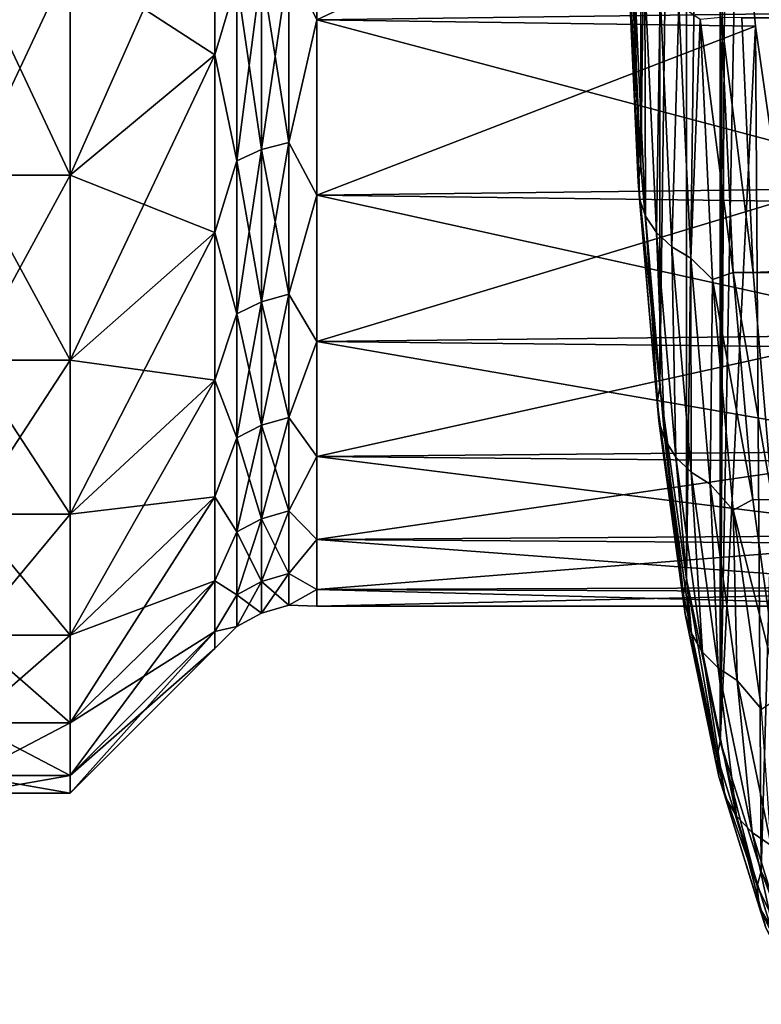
# Model space of a CAD drawing. Header units: metres. Extents: x -44 to 117, y -432 to 89.
# Tile 1031 of 1056: x 56 to 61, y -27 to -20. Entities that reach past the tile are written whole.
import ezdxf

# ---------------------------------------------------------------- set-up
doc = ezdxf.new("R2010")
doc.units = ezdxf.units.M
doc.layers.add('solid_125568', color=7, linetype='CONTINUOUS')

msp = doc.modelspace()

# ---------------------------------------------------------------- linework, layer by layer
at = {"layer": 'solid_125568'}
for points in [[(60.483681, -24.01174, 64.975677), (60.483677, -8.609003, 77.900131), (60.718704, -6.119239, 78.605392)], [(60.718712, -25.138636, 62.646172), (60.483681, -24.01174, 64.975677), (60.718704, -6.119239, 78.605392)], [(60.718712, -25.138636, 62.646172), (60.718704, -6.119239, 78.605392), (60.744202, -15.410059, 70.659317)], [(60.299294, -22.673683, 67.184181), (60.29929, -11.016289, 76.965904), (60.483677, -8.609003, 77.900131)], [(60.483681, -24.01174, 64.975677), (60.299294, -22.673683, 67.184181), (60.483677, -8.609003, 77.900131)], [(60.166817, -21.136414, 69.254166), (60.166813, -13.321789, 75.811432), (60.29929, -11.016289, 76.965904)], [(60.299294, -22.673683, 67.184181), (60.166817, -21.136414, 69.254166), (60.29929, -11.016289, 76.965904)], [(60.166817, -21.136414, 69.254166), (60.087273, -19.416843, 71.165436), (60.166813, -13.321789, 75.811432)], [(60.718712, -25.138636, 62.646172), (60.744202, -15.410059, 70.659317), (60.765926, -17.164797, 69.059006)], [(60.718712, -25.138636, 62.646172), (60.765926, -17.164797, 69.059006), (60.839161, -18.755075, 67.293365)], [(57.719509, -19.728327, 37.951523), (57.914215, -18.706848, 36.647678), (57.914215, -20.121559, 38.555195)], [(57.719509, -19.728327, 66.048477), (57.914215, -20.121574, 65.444786), (57.914215, -18.706865, 67.352303)], [(57.914215, -20.121559, 38.555195), (57.914215, -18.706848, 36.647678), (62.30183, -20.06348, 38.468674)], [(60.839161, -18.755075, 67.293365), (57.914215, -18.706865, 67.352303), (57.914215, -20.121574, 65.444786)], [(60.963375, -20.165997, 65.378059), (60.839161, -18.755075, 67.293365), (57.914215, -20.121574, 65.444786)], [(60.718712, -25.138636, 62.646172), (60.839161, -18.755075, 67.293365), (60.963375, -20.165997, 65.378059)], [(56.200001, -19.711735, 35.822933), (57.207108, -18.933256, 36.461864), (57.207108, -20.365089, 38.392467)], [(56.200001, -21.202389, 66.167168), (57.207108, -20.365112, 65.607498), (57.207108, -18.933281, 67.538101)], [(56.200001, -19.711735, 68.177071), (56.200001, -21.202389, 66.167168), (57.207108, -18.933281, 67.538101)], [(57.207108, -20.365089, 38.392467), (57.207108, -18.933256, 36.461864), (57.358643, -19.850019, 37.864864)], [(57.207108, -18.933281, 67.538101), (57.207108, -20.365112, 65.607498), (57.358643, -19.850019, 66.135132)], [(60.069221, -19.523489, 71.259354), (60.087273, -19.416843, 71.165436), (60.166817, -21.136414, 69.254166)], [(60.069221, -19.523489, 71.259354), (60.166817, -21.136414, 69.254166), (60.149101, -21.247854, 69.342072)], [(60.069221, -19.523489, 71.259354), (60.149101, -21.247854, 69.342072), (60.078259, -19.633087, 71.367859)], [(60.078259, -19.633087, 71.367859), (60.158577, -21.366953, 69.440018), (60.119671, -19.744541, 71.479141)], [(60.149101, -21.247854, 69.342072), (60.158577, -21.366953, 69.440018), (60.078259, -19.633087, 71.367859)], [(56.200001, -19.711735, 68.177071), (55.5, -19.711754, 68.17704), (55.5, -21.20248, 66.16703)], [(56.200001, -19.711735, 68.177071), (55.5, -21.20248, 66.16703), (56.200001, -21.202389, 66.167168)], [(56.200001, -21.202389, 37.832832), (55.5, -19.711754, 35.82296), (56.200001, -19.711735, 35.822933)], [(56.200001, -21.202389, 37.832832), (55.5, -21.20248, 37.83297), (55.5, -19.711754, 35.82296)], [(56.200001, -21.202389, 37.832832), (56.200001, -19.711735, 35.822933), (57.207108, -20.365089, 38.392467)], [(57.358643, -19.850019, 37.864864), (57.531712, -19.774683, 37.91851), (57.531712, -21.023672, 39.861977)], [(57.358643, -21.103765, 64.184265), (57.531712, -21.023672, 64.138023), (57.531712, -19.774683, 66.08149)], [(57.358643, -19.850019, 66.135132), (57.358643, -21.103765, 64.184265), (57.531712, -19.774683, 66.08149)], [(57.531712, -19.774683, 37.91851), (57.719509, -19.728327, 37.951523), (57.719509, -20.974388, 39.89043)], [(57.531712, -21.023672, 64.138023), (57.719509, -20.974388, 64.109566), (57.719509, -19.728327, 66.048477)], [(57.531712, -19.774683, 66.08149), (57.531712, -21.023672, 64.138023), (57.719509, -19.728327, 66.048477)], [(57.531712, -21.023672, 39.861977), (57.531712, -19.774683, 37.91851), (57.719509, -20.974388, 39.89043)], [(57.719509, -20.974388, 39.89043), (57.719509, -19.728327, 37.951523), (57.914215, -20.121559, 38.555195)], [(57.719509, -19.728327, 66.048477), (57.719509, -20.974388, 64.109566), (57.914215, -20.121574, 65.444786)], [(60.119671, -19.744541, 71.479141), (60.200424, -21.487665, 69.541), (60.195065, -19.85051, 71.585991)], [(60.158577, -21.366953, 69.440018), (60.200424, -21.487665, 69.541), (60.119671, -19.744541, 71.479141)], [(57.207108, -20.365089, 38.392467), (57.358643, -19.850019, 37.864864), (57.358643, -21.103765, 39.815735)], [(57.207108, -20.365112, 65.607498), (57.358643, -21.103765, 64.184265), (57.358643, -19.850019, 66.135132)], [(57.358643, -21.103765, 39.815735), (57.358643, -19.850019, 37.864864), (57.531712, -21.023672, 39.861977)], [(60.195065, -19.85051, 71.585991), (60.276203, -21.601986, 69.638565), (60.301624, -19.943401, 71.680832)], [(60.200424, -21.487665, 69.541), (60.276203, -21.601986, 69.638565), (60.195065, -19.85051, 71.585991)], [(60.276203, -21.601986, 69.638565), (60.383076, -21.701693, 69.72583), (60.301624, -19.943401, 71.680832)], [(60.301624, -19.943401, 71.680832), (60.383076, -21.701693, 69.72583), (60.432255, -20.017025, 71.757347)], [(92.175095, -20.456301, 71.490433), (91.79332, -19.937767, 72.020576), (60.868637, -20.108746, 71.848831)], [(60.383076, -21.701693, 69.72583), (60.513931, -21.780142, 69.796974), (60.432255, -20.017025, 71.757347)], [(60.432255, -20.017025, 71.757347), (60.513931, -21.780142, 69.796974), (60.578682, -20.120798, 71.758125)], [(57.719509, -20.974388, 39.89043), (57.914215, -20.121559, 38.555195), (57.914215, -21.342489, 40.59219)], [(57.719509, -20.974388, 64.109566), (57.914215, -21.342503, 63.407784), (57.914215, -20.121574, 65.444786)], [(57.914215, -20.121559, 38.555195), (62.30183, -20.06348, 38.468674), (62.30183, -21.288216, 40.491226)], [(57.914215, -21.342489, 40.59219), (57.914215, -20.121559, 38.555195), (62.30183, -21.288216, 40.491226)], [(60.963375, -20.165997, 65.378059), (57.914215, -20.121574, 65.444786), (57.914215, -21.342503, 63.407784)], [(60.513931, -21.780142, 69.796974), (60.665195, -21.92872, 69.731689), (60.578682, -20.120798, 71.758125)], [(60.578682, -20.120798, 71.758125), (60.808708, -21.879045, 69.858887), (60.726051, -20.105154, 71.834061)], [(60.578682, -20.120798, 71.758125), (60.665195, -21.92872, 69.731689), (60.808708, -21.879045, 69.858887)], [(60.726051, -20.105154, 71.834061), (60.948677, -21.879869, 69.87751), (60.868637, -20.108746, 71.848831)], [(60.726051, -20.105154, 71.834061), (60.808708, -21.879045, 69.858887), (60.948677, -21.879869, 69.87751)], [(92.175095, -20.456301, 71.490433), (60.868637, -20.108746, 71.848831), (60.948677, -21.879869, 69.87751)], [(61.13763, -21.383846, 63.330101), (60.963375, -20.165997, 65.378059), (57.914215, -21.342503, 63.407784)], [(61.002785, -26.043089, 60.214539), (60.718712, -25.138636, 62.646172), (60.963375, -20.165997, 65.378059)], [(61.002785, -26.043089, 60.214539), (60.963375, -20.165997, 65.378059), (61.13763, -21.383846, 63.330101)], [(56.200001, -21.202389, 37.832832), (57.207108, -20.365089, 38.392467), (57.207108, -21.600798, 40.454117)], [(56.200001, -22.489027, 64.020554), (57.207108, -21.600817, 63.545845), (57.207108, -20.365112, 65.607498)], [(56.200001, -21.202389, 66.167168), (56.200001, -22.489027, 64.020554), (57.207108, -20.365112, 65.607498)], [(57.207108, -21.600798, 40.454117), (57.207108, -20.365089, 38.392467), (57.358643, -21.103765, 39.815735)], [(57.207108, -20.365112, 65.607498), (57.207108, -21.600817, 63.545845), (57.358643, -21.103765, 64.184265)], [(92.65583, -20.923262, 70.988243), (92.175095, -20.456301, 71.490433), (60.948677, -21.879869, 69.87751)], [(93.226395, -21.331858, 70.528015), (92.65583, -20.923262, 70.988243), (60.948677, -21.879869, 69.87751)], [(57.531712, -21.023672, 39.861977), (57.719509, -20.974388, 39.89043), (57.719509, -22.030502, 41.939007)], [(57.531712, -22.082268, 62.084633), (57.719509, -22.030502, 62.060993), (57.719509, -20.974388, 64.109566)], [(57.531712, -21.023672, 64.138023), (57.531712, -22.082268, 62.084633), (57.719509, -20.974388, 64.109566)], [(57.719509, -22.030502, 41.939007), (57.719509, -20.974388, 39.89043), (57.914215, -21.342489, 40.59219)], [(57.719509, -20.974388, 64.109566), (57.719509, -22.030502, 62.060993), (57.914215, -21.342503, 63.407784)], [(57.358643, -21.103765, 39.815735), (57.531712, -21.023672, 39.861977), (57.531712, -22.082268, 41.915367)], [(57.358643, -22.166395, 62.123055), (57.531712, -22.082268, 62.084633), (57.531712, -21.023672, 64.138023)], [(57.358643, -21.103765, 64.184265), (57.358643, -22.166395, 62.123055), (57.531712, -21.023672, 64.138023)], [(57.531712, -22.082268, 41.915367), (57.531712, -21.023672, 39.861977), (57.719509, -22.030502, 41.939007)], [(57.207108, -21.600798, 40.454117), (57.358643, -21.103765, 39.815735), (57.358643, -22.166395, 41.876945)], [(57.207108, -21.600817, 63.545845), (57.358643, -22.166395, 62.123055), (57.358643, -21.103765, 64.184265)], [(57.358643, -22.166395, 41.876945), (57.358643, -21.103765, 39.815735), (57.531712, -22.082268, 41.915367)], [(60.149101, -21.247854, 69.342072), (60.166817, -21.136414, 69.254166), (60.299294, -22.673683, 67.184181)], [(56.200001, -21.202389, 66.167168), (55.5, -21.20248, 66.16703), (55.5, -22.489008, 64.020584)], [(56.200001, -21.202389, 66.167168), (55.5, -22.489008, 64.020584), (56.200001, -22.489027, 64.020554)], [(56.200001, -22.489027, 39.979446), (55.5, -21.20248, 37.83297), (56.200001, -21.202389, 37.832832)], [(56.200001, -22.489027, 39.979446), (55.5, -22.489008, 39.979416), (55.5, -21.20248, 37.83297)], [(56.200001, -22.489027, 39.979446), (56.200001, -21.202389, 37.832832), (57.207108, -21.600798, 40.454117)], [(57.914215, -21.342489, 40.59219), (62.30183, -21.288216, 40.491226), (62.30183, -22.309729, 42.623646)], [(60.149101, -21.247854, 69.342072), (60.299294, -22.673683, 67.184181), (60.281326, -22.784115, 67.274429)], [(60.149101, -21.247854, 69.342072), (60.281326, -22.784115, 67.274429), (60.158577, -21.366953, 69.440018)], [(57.719509, -22.030502, 41.939007), (57.914215, -21.342489, 40.59219), (57.914215, -22.357882, 42.739052)], [(57.719509, -22.030502, 62.060993), (57.914215, -22.357891, 61.260921), (57.914215, -21.342503, 63.407784)], [(57.914215, -22.357882, 42.739052), (57.914215, -21.342489, 40.59219), (62.30183, -22.309729, 42.623646)], [(61.13763, -21.383846, 63.330101), (57.914215, -21.342503, 63.407784), (57.914215, -22.357891, 61.260921)], [(93.872917, -21.675779, 70.124435), (93.226395, -21.331858, 70.528015), (60.948677, -21.879869, 69.87751)], [(61.360588, -22.396263, 61.167728), (61.13763, -21.383846, 63.330101), (57.914215, -22.357891, 61.260921)], [(60.158577, -21.366953, 69.440018), (60.291527, -22.911657, 67.361008), (60.200424, -21.487665, 69.541)], [(60.281326, -22.784115, 67.274429), (60.291527, -22.911657, 67.361008), (60.158577, -21.366953, 69.440018)], [(61.333649, -26.715321, 57.702229), (61.002785, -26.043089, 60.214539), (61.13763, -21.383846, 63.330101)], [(60.200424, -21.487665, 69.541), (60.33408, -23.040596, 67.45092), (60.276203, -21.601986, 69.638565)], [(60.291527, -22.911657, 67.361008), (60.33408, -23.040596, 67.45092), (60.200424, -21.487665, 69.541)], [(56.200001, -22.489027, 39.979446), (57.207108, -21.600798, 40.454117), (57.207108, -22.628477, 42.626961)], [(56.200001, -23.558994, 61.758266), (57.207108, -22.628492, 61.373001), (57.207108, -21.600817, 63.545845)], [(56.200001, -22.489027, 64.020554), (56.200001, -23.558994, 61.758266), (57.207108, -21.600817, 63.545845)], [(57.207108, -22.628477, 42.626961), (57.207108, -21.600798, 40.454117), (57.358643, -22.166395, 41.876945)], [(57.207108, -21.600817, 63.545845), (57.207108, -22.628492, 61.373001), (57.358643, -22.166395, 62.123055)], [(60.276203, -21.601986, 69.638565), (60.4105, -23.16234, 67.53849), (60.383076, -21.701693, 69.72583)], [(60.33408, -23.040596, 67.45092), (60.4105, -23.16234, 67.53849), (60.276203, -21.601986, 69.638565)], [(60.383076, -21.701693, 69.72583), (60.517895, -23.268105, 67.617607), (60.513931, -21.780142, 69.796974)], [(60.4105, -23.16234, 67.53849), (60.517895, -23.268105, 67.617607), (60.383076, -21.701693, 69.72583)], [(94.582916, -21.952574, 69.788155), (93.872917, -21.675779, 70.124435), (60.948677, -21.879869, 69.87751)], [(60.513931, -21.780142, 69.796974), (60.64912, -23.350842, 67.682983), (60.665195, -21.92872, 69.731689)], [(60.517895, -23.268105, 67.617607), (60.64912, -23.350842, 67.682983), (60.513931, -21.780142, 69.796974)], [(60.665195, -21.92872, 69.731689), (60.945503, -23.458055, 67.728439), (60.808708, -21.879045, 69.858887)], [(60.808708, -21.879045, 69.858887), (61.081554, -23.460339, 67.746124), (60.948677, -21.879869, 69.87751)], [(60.808708, -21.879045, 69.858887), (60.945503, -23.458055, 67.728439), (61.081554, -23.460339, 67.746124)], [(94.582916, -21.952574, 69.788155), (60.948677, -21.879869, 69.87751), (61.081554, -23.460339, 67.746124)], [(60.64912, -23.350842, 67.682983), (60.808319, -23.531942, 67.543655), (60.665195, -21.92872, 69.731689)], [(60.665195, -21.92872, 69.731689), (60.808319, -23.531942, 67.543655), (60.945503, -23.458055, 67.728439)], [(57.531712, -22.082268, 41.915367), (57.719509, -22.030502, 41.939007), (57.719509, -22.887106, 44.078697)], [(57.531712, -22.940884, 59.939919), (57.719509, -22.887106, 59.921303), (57.719509, -22.030502, 62.060993)], [(57.531712, -22.082268, 62.084633), (57.531712, -22.940884, 59.939919), (57.719509, -22.030502, 62.060993)], [(57.719509, -22.887106, 44.078697), (57.719509, -22.030502, 41.939007), (57.914215, -22.357882, 42.739052)], [(57.719509, -22.030502, 62.060993), (57.719509, -22.887106, 59.921303), (57.914215, -22.357891, 61.260921)], [(57.358643, -22.166395, 41.876945), (57.531712, -22.082268, 41.915367), (57.531712, -22.940884, 44.060081)], [(57.358643, -23.02828, 59.970165), (57.531712, -22.940884, 59.939919), (57.531712, -22.082268, 62.084633)], [(57.358643, -22.166395, 62.123055), (57.358643, -23.02828, 59.970165), (57.531712, -22.082268, 62.084633)], [(57.531712, -22.940884, 44.060081), (57.531712, -22.082268, 41.915367), (57.719509, -22.887106, 44.078697)], [(57.207108, -22.628477, 42.626961), (57.358643, -22.166395, 41.876945), (57.358643, -23.02828, 44.029835)], [(57.207108, -22.628492, 61.373001), (57.358643, -23.02828, 59.970165), (57.358643, -22.166395, 62.123055)], [(57.358643, -23.02828, 44.029835), (57.358643, -22.166395, 41.876945), (57.531712, -22.940884, 44.060081)], [(57.914215, -22.357882, 42.739052), (62.30183, -22.309729, 42.623646), (62.30183, -23.118265, 44.845577)], [(57.719509, -22.887106, 44.078697), (57.914215, -22.357882, 42.739052), (57.914215, -23.157953, 44.975101)], [(57.719509, -22.887106, 59.921303), (57.914215, -23.157961, 59.024872), (57.914215, -22.357891, 61.260921)], [(57.914215, -23.157953, 44.975101), (57.914215, -22.357882, 42.739052), (62.30183, -23.118265, 44.845577)], [(61.360588, -22.396263, 61.167728), (57.914215, -22.357891, 61.260921), (57.914215, -23.157961, 59.024872)], [(61.630497, -23.192373, 58.910404), (61.360588, -22.396263, 61.167728), (57.914215, -23.157961, 59.024872)], [(56.200001, -22.489027, 64.020554), (55.5, -22.489008, 64.020584), (55.5, -23.558941, 61.758396)], [(56.200001, -23.558994, 42.241734), (55.5, -23.558941, 42.241604), (55.5, -22.489008, 39.979416)], [(56.200001, -23.558994, 42.241734), (55.5, -22.489008, 39.979416), (56.200001, -22.489027, 39.979446)], [(56.200001, -22.489027, 64.020554), (55.5, -23.558941, 61.758396), (56.200001, -23.558994, 61.758266)], [(56.200001, -23.558994, 42.241734), (56.200001, -22.489027, 39.979446), (57.207108, -22.628477, 42.626961)], [(56.200001, -23.558994, 42.241734), (57.207108, -22.628477, 42.626961), (57.207108, -23.438232, 44.890072)], [(56.200001, -24.401922, 59.402447), (57.207108, -23.438244, 59.109886), (57.207108, -22.628492, 61.373001)], [(56.200001, -23.558994, 61.758266), (56.200001, -24.401922, 59.402447), (57.207108, -22.628492, 61.373001)], [(57.207108, -23.438232, 44.890072), (57.207108, -22.628477, 42.626961), (57.358643, -23.02828, 44.029835)], [(57.207108, -22.628492, 61.373001), (57.207108, -23.438244, 59.109886), (57.358643, -23.02828, 59.970165)], [(60.281326, -22.784115, 67.274429), (60.299294, -22.673683, 67.184181), (60.464535, -24.119343, 65.075241)], [(60.464535, -24.119343, 65.075241), (60.299294, -22.673683, 67.184181), (60.483681, -24.01174, 64.975677)], [(60.281326, -22.784115, 67.274429), (60.464535, -24.119343, 65.075241), (60.291527, -22.911657, 67.361008)], [(57.531712, -22.940884, 44.060081), (57.719509, -22.887106, 44.078697), (57.719509, -23.536438, 46.290123)], [(57.531712, -23.591742, 57.723293), (57.719509, -23.536438, 57.709877), (57.719509, -22.887106, 59.921303)], [(57.531712, -22.940884, 59.939919), (57.531712, -23.591742, 57.723293), (57.719509, -22.887106, 59.921303)], [(57.719509, -23.536438, 46.290123), (57.719509, -22.887106, 44.078697), (57.914215, -23.157953, 44.975101)], [(57.719509, -22.887106, 59.921303), (57.719509, -23.536438, 57.709877), (57.914215, -23.157961, 59.024872)], [(60.291527, -22.911657, 67.361008), (60.475742, -24.254198, 65.14978), (60.33408, -23.040596, 67.45092)], [(60.464535, -24.119343, 65.075241), (60.475742, -24.254198, 65.14978), (60.291527, -22.911657, 67.361008)], [(57.358643, -23.02828, 44.029835), (57.531712, -22.940884, 44.060081), (57.531712, -23.591742, 46.276707)], [(57.358643, -23.68162, 57.745098), (57.531712, -23.591742, 57.723293), (57.531712, -22.940884, 59.939919)], [(57.358643, -23.02828, 59.970165), (57.358643, -23.68162, 57.745098), (57.531712, -22.940884, 59.939919)], [(57.531712, -23.591742, 46.276707), (57.531712, -22.940884, 44.060081), (57.719509, -23.536438, 46.290123)], [(57.207108, -23.438232, 44.890072), (57.358643, -23.02828, 44.029835), (57.358643, -23.68162, 46.254902)], [(57.207108, -23.438244, 59.109886), (57.358643, -23.68162, 57.745098), (57.358643, -23.02828, 59.970165)], [(57.358643, -23.68162, 46.254902), (57.358643, -23.02828, 44.029835), (57.531712, -23.591742, 46.276707)], [(60.33408, -23.040596, 67.45092), (60.519272, -24.390263, 65.227959), (60.4105, -23.16234, 67.53849)], [(60.475742, -24.254198, 65.14978), (60.519272, -24.390263, 65.227959), (60.33408, -23.040596, 67.45092)], [(57.914215, -23.157953, 44.975101), (62.30183, -23.118265, 44.845577), (62.30183, -23.706108, 47.135803)], [(57.719509, -23.536438, 46.290123), (57.914215, -23.157953, 44.975101), (57.914215, -23.735001, 47.278801)], [(57.719509, -23.536438, 57.709877), (57.914215, -23.735006, 56.721172), (57.914215, -23.157961, 59.024872)], [(57.914215, -23.735001, 47.278801), (57.914215, -23.157953, 44.975101), (62.30183, -23.706108, 47.135803)], [(61.630497, -23.192373, 58.910404), (57.914215, -23.157961, 59.024872), (57.914215, -23.735006, 56.721172)], [(61.945141, -23.762844, 56.579002), (61.630497, -23.192373, 58.910404), (57.914215, -23.735006, 56.721172)], [(60.4105, -23.16234, 67.53849), (60.596573, -24.518435, 65.304939), (60.517895, -23.268105, 67.617607)], [(60.519272, -24.390263, 65.227959), (60.596573, -24.518435, 65.304939), (60.4105, -23.16234, 67.53849)], [(60.517895, -23.268105, 67.617607), (60.704685, -24.629446, 65.375412), (60.64912, -23.350842, 67.682983)], [(60.596573, -24.518435, 65.304939), (60.704685, -24.629446, 65.375412), (60.517895, -23.268105, 67.617607)], [(60.64912, -23.350842, 67.682983), (60.836422, -24.715895, 65.434677), (60.808319, -23.531942, 67.543655)], [(60.704685, -24.629446, 65.375412), (60.836422, -24.715895, 65.434677), (60.64912, -23.350842, 67.682983)], [(56.200001, -24.401922, 44.597553), (57.207108, -23.438232, 44.890072), (57.207108, -24.022266, 47.221657)], [(56.200001, -24.401922, 44.597553), (56.200001, -23.558994, 42.241734), (57.207108, -23.438232, 44.890072)], [(56.200001, -25.010015, 56.97485), (57.207108, -24.022274, 56.778305), (57.207108, -23.438244, 59.109886)], [(56.200001, -24.401922, 59.402447), (56.200001, -25.010015, 56.97485), (57.207108, -23.438244, 59.109886)], [(57.207108, -24.022266, 47.221657), (57.207108, -23.438232, 44.890072), (57.358643, -23.68162, 46.254902)], [(57.207108, -23.438244, 59.109886), (57.207108, -24.022274, 56.778305), (57.358643, -23.68162, 57.745098)], [(60.808319, -23.531942, 67.543655), (61.135014, -24.828749, 65.462395), (60.945503, -23.458055, 67.728439)], [(60.945503, -23.458055, 67.728439), (61.135014, -24.828749, 65.462395), (61.081554, -23.460339, 67.746124)], [(57.531712, -23.591742, 46.276707), (57.719509, -23.536438, 46.290123), (57.719509, -23.972622, 48.553257)], [(57.531712, -24.02895, 55.454842), (57.719509, -23.972622, 55.446743), (57.719509, -23.536438, 57.709877)], [(57.531712, -23.591742, 57.723293), (57.531712, -24.02895, 55.454842), (57.719509, -23.536438, 57.709877)], [(57.719509, -23.972622, 48.553257), (57.719509, -23.536438, 46.290123), (57.914215, -23.735001, 47.278801)], [(57.719509, -23.536438, 57.709877), (57.719509, -23.972622, 55.446743), (57.914215, -23.735006, 56.721172)], [(60.808319, -23.531942, 67.543655), (61.006504, -24.916183, 65.215157), (61.135014, -24.828749, 65.462395)], [(60.836422, -24.715895, 65.434677), (61.006504, -24.916183, 65.215157), (60.808319, -23.531942, 67.543655)], [(56.200001, -23.558994, 61.758266), (55.5, -23.558941, 61.758396), (55.5, -24.401976, 59.402271)], [(56.200001, -24.401922, 44.597553), (55.5, -24.401976, 44.597729), (55.5, -23.558941, 42.241604)], [(56.200001, -24.401922, 44.597553), (55.5, -23.558941, 42.241604), (56.200001, -23.558994, 42.241734)], [(56.200001, -23.558994, 61.758266), (55.5, -24.401976, 59.402271), (56.200001, -24.401922, 59.402447)], [(57.358643, -23.68162, 46.254902), (57.531712, -23.591742, 46.276707), (57.531712, -24.02895, 48.545158)], [(57.358643, -24.120495, 55.468002), (57.531712, -24.02895, 55.454842), (57.531712, -23.591742, 57.723293)], [(57.358643, -23.68162, 57.745098), (57.358643, -24.120495, 55.468002), (57.531712, -23.591742, 57.723293)], [(57.531712, -24.02895, 48.545158), (57.531712, -23.591742, 46.276707), (57.719509, -23.972622, 48.553257)], [(57.207108, -24.022266, 47.221657), (57.358643, -23.68162, 46.254902), (57.358643, -24.120495, 48.531998)], [(57.207108, -24.022274, 56.778305), (57.358643, -24.120495, 55.468002), (57.358643, -23.68162, 57.745098)], [(57.358643, -24.120495, 48.531998), (57.358643, -23.68162, 46.254902), (57.531712, -24.02895, 48.545158)], [(57.719509, -23.972622, 48.553257), (57.914215, -23.735001, 47.278801), (57.914215, -24.083469, 49.627972)], [(57.719509, -23.972622, 55.446743), (57.914215, -24.083471, 54.372002), (57.914215, -23.735006, 56.721172)], [(57.914215, -23.735001, 47.278801), (62.30183, -23.706108, 47.135803), (62.30183, -24.067646, 49.472466)], [(57.914215, -24.083469, 49.627972), (57.914215, -23.735001, 47.278801), (62.30183, -24.067646, 49.472466)], [(61.945141, -23.762844, 56.579002), (57.914215, -23.735006, 56.721172), (57.914215, -24.083471, 54.372002)], [(61.945141, -23.762844, 56.579002), (57.914215, -24.083471, 54.372002), (62.30183, -24.100189, 54.195641)], [(56.200001, -25.010015, 47.02515), (57.207108, -24.022266, 47.221657), (57.207108, -24.37495, 49.599258)], [(56.200001, -25.010015, 47.02515), (56.200001, -24.401922, 44.597553), (57.207108, -24.022266, 47.221657)], [(56.200001, -25.377228, 54.49926), (57.207108, -24.374956, 54.4007), (57.207108, -24.022274, 56.778305)], [(56.200001, -25.010015, 56.97485), (56.200001, -25.377228, 54.49926), (57.207108, -24.022274, 56.778305)], [(57.207108, -24.37495, 49.599258), (57.207108, -24.022266, 47.221657), (57.358643, -24.120495, 48.531998)], [(57.207108, -24.022274, 56.778305), (57.207108, -24.374956, 54.4007), (57.358643, -24.120495, 55.468002)], [(57.358643, -24.120495, 48.531998), (57.531712, -24.02895, 48.545158), (57.531712, -24.248549, 50.844898)], [(57.358643, -24.340929, 53.1595), (57.531712, -24.248549, 53.155102), (57.531712, -24.02895, 55.454842)], [(57.358643, -24.120495, 55.468002), (57.358643, -24.340929, 53.1595), (57.531712, -24.02895, 55.454842)], [(57.531712, -24.02895, 48.545158), (57.719509, -23.972622, 48.553257), (57.719509, -24.191706, 50.847607)], [(57.531712, -24.248549, 53.155102), (57.719509, -24.191706, 53.152393), (57.719509, -23.972622, 55.446743)], [(57.531712, -24.02895, 55.454842), (57.531712, -24.248549, 53.155102), (57.719509, -23.972622, 55.446743)], [(57.531712, -24.248549, 50.844898), (57.531712, -24.02895, 48.545158), (57.719509, -24.191706, 50.847607)], [(57.719509, -24.191706, 50.847607), (57.719509, -23.972622, 48.553257), (57.914215, -24.083469, 49.627972)], [(57.719509, -23.972622, 55.446743), (57.719509, -24.191706, 53.152393), (57.914215, -24.083471, 54.372002)], [(60.464535, -24.119343, 65.075241), (60.483681, -24.01174, 64.975677), (60.696846, -25.242554, 62.764828)], [(60.696846, -25.242554, 62.764828), (60.483681, -24.01174, 64.975677), (60.718712, -25.138636, 62.646172)], [(57.719509, -24.191706, 50.847607), (57.914215, -24.083469, 49.627972), (57.914215, -24.200001, 51.999985)], [(57.719509, -24.191706, 53.152393), (57.914215, -24.200001, 51.999985), (57.914215, -24.083471, 54.372002)], [(57.914215, -24.083469, 49.627972), (62.30183, -24.067646, 49.472466), (62.30183, -24.199425, 51.833256)], [(57.914215, -24.200001, 51.999985), (57.914215, -24.083469, 49.627972), (62.30183, -24.199425, 51.833256)], [(57.914215, -24.083471, 54.372002), (57.914215, -24.200001, 51.999985), (62.30183, -24.100189, 54.195641)], [(57.914215, -24.200001, 51.999985), (62.30183, -24.199425, 51.833256), (62.30183, -24.100189, 54.195641)], [(57.207108, -24.37495, 49.599258), (57.358643, -24.120495, 48.531998), (57.358643, -24.340929, 50.8405)], [(57.207108, -24.374956, 54.4007), (57.358643, -24.340929, 53.1595), (57.358643, -24.120495, 55.468002)], [(57.358643, -24.340929, 50.8405), (57.358643, -24.120495, 48.531998), (57.531712, -24.248549, 50.844898)], [(60.464535, -24.119343, 65.075241), (60.696846, -25.242554, 62.764828), (60.475742, -24.254198, 65.14978)], [(57.531712, -24.248549, 50.844898), (57.719509, -24.191706, 50.847607), (57.719509, -24.191706, 53.152393)], [(57.531712, -24.248549, 53.155102), (57.531712, -24.248549, 50.844898), (57.719509, -24.191706, 53.152393)], [(57.719509, -24.191706, 53.152393), (57.719509, -24.191706, 50.847607), (57.914215, -24.200001, 51.999985)], [(57.358643, -24.340929, 50.8405), (57.531712, -24.248549, 50.844898), (57.531712, -24.248549, 53.155102)], [(57.358643, -24.340929, 53.1595), (57.358643, -24.340929, 50.8405), (57.531712, -24.248549, 53.155102)], [(60.475742, -24.254198, 65.14978), (60.70932, -25.383532, 62.826771), (60.519272, -24.390263, 65.227959)], [(60.696846, -25.242554, 62.764828), (60.70932, -25.383532, 62.826771), (60.475742, -24.254198, 65.14978)], [(56.200001, -25.377228, 49.50074), (57.207108, -24.37495, 49.599258), (57.207108, -24.492893, 51.999981)], [(56.200001, -25.377228, 49.50074), (56.200001, -25.010015, 47.02515), (57.207108, -24.37495, 49.599258)], [(56.200001, -25.5, 52), (57.207108, -24.492893, 51.999981), (57.207108, -24.374956, 54.4007)], [(56.200001, -25.377228, 54.49926), (56.200001, -25.5, 52), (57.207108, -24.374956, 54.4007)], [(57.207108, -24.492893, 51.999981), (57.358643, -24.340929, 50.8405), (57.358643, -24.340929, 53.1595)], [(57.207108, -24.492893, 51.999981), (57.207108, -24.37495, 49.599258), (57.358643, -24.340929, 50.8405)], [(57.207108, -24.374956, 54.4007), (57.207108, -24.492893, 51.999981), (57.358643, -24.340929, 53.1595)], [(56.200001, -24.401922, 59.402447), (55.5, -24.401976, 59.402271), (55.5, -25.010015, 56.974842)], [(56.200001, -24.401922, 59.402447), (55.5, -25.010015, 56.974842), (56.200001, -25.010015, 56.97485)], [(56.200001, -25.010015, 47.02515), (55.5, -24.401976, 44.597729), (56.200001, -24.401922, 44.597553)], [(56.200001, -25.010015, 47.02515), (55.5, -25.010015, 47.025158), (55.5, -24.401976, 44.597729)], [(60.519272, -24.390263, 65.227959), (60.754082, -25.525564, 62.892677), (60.596573, -24.518435, 65.304939)], [(60.70932, -25.383532, 62.826771), (60.754082, -25.525564, 62.892677), (60.519272, -24.390263, 65.227959)], [(56.200001, -25.5, 52), (56.200001, -25.377228, 49.50074), (57.207108, -24.492893, 51.999981)], [(60.596573, -24.518435, 65.304939), (60.832497, -25.659121, 62.958591), (60.704685, -24.629446, 65.375412)], [(60.754082, -25.525564, 62.892677), (60.832497, -25.659121, 62.958591), (60.596573, -24.518435, 65.304939)], [(60.704685, -24.629446, 65.375412), (60.941521, -25.774523, 63.020027), (60.836422, -24.715895, 65.434677)], [(60.832497, -25.659121, 62.958591), (60.941521, -25.774523, 63.020027), (60.704685, -24.629446, 65.375412)], [(60.836422, -24.715895, 65.434677), (61.073898, -25.864082, 63.072891), (61.006504, -24.916183, 65.215157)], [(60.941521, -25.774523, 63.020027), (61.073898, -25.864082, 63.072891), (60.836422, -24.715895, 65.434677)], [(56.200001, -25.010015, 56.97485), (55.5, -25.010015, 56.974842), (55.5, -25.377205, 54.499466)], [(56.200001, -25.010015, 56.97485), (55.5, -25.377205, 54.499466), (56.200001, -25.377228, 54.49926)], [(56.200001, -25.377228, 49.50074), (55.5, -25.377205, 49.500534), (55.5, -25.010015, 47.025158)], [(56.200001, -25.377228, 49.50074), (55.5, -25.010015, 47.025158), (56.200001, -25.010015, 47.02515)], [(60.696846, -25.242554, 62.764828), (60.718712, -25.138636, 62.646172), (60.975979, -26.144491, 60.364403)], [(60.975979, -26.144491, 60.364403), (60.718712, -25.138636, 62.646172), (61.002785, -26.043089, 60.214539)], [(60.696846, -25.242554, 62.764828), (60.975979, -26.144491, 60.364403), (60.70932, -25.383532, 62.826771)], [(56.200001, -25.377228, 54.49926), (55.5, -25.377205, 54.499466), (55.5, -25.499998, 52)], [(56.200001, -25.5, 52), (55.5, -25.499998, 52), (55.5, -25.377205, 49.500534)], [(56.200001, -25.5, 52), (55.5, -25.377205, 49.500534), (56.200001, -25.377228, 49.50074)], [(56.200001, -25.377228, 54.49926), (55.5, -25.499998, 52), (56.200001, -25.5, 52)], [(60.70932, -25.383532, 62.826771), (60.989964, -26.290359, 60.413334), (60.754082, -25.525564, 62.892677)], [(60.975979, -26.144491, 60.364403), (60.989964, -26.290359, 60.413334), (60.70932, -25.383532, 62.826771)], [(60.754082, -25.525564, 62.892677), (61.036201, -26.437157, 60.466553), (60.832497, -25.659121, 62.958591)], [(60.989964, -26.290359, 60.413334), (61.036201, -26.437157, 60.466553), (60.754082, -25.525564, 62.892677)], [(60.832497, -25.659121, 62.958591), (61.115948, -26.575012, 60.521027), (60.941521, -25.774523, 63.020027)], [(61.036201, -26.437157, 60.466553), (61.115948, -26.575012, 60.521027), (60.832497, -25.659121, 62.958591)], [(60.941521, -25.774523, 63.020027), (61.226055, -26.693924, 60.573128), (61.073898, -25.864082, 63.072891)], [(61.115948, -26.575012, 60.521027), (61.226055, -26.693924, 60.573128), (60.941521, -25.774523, 63.020027)], [(60.975979, -26.144491, 60.364403), (61.002785, -26.043089, 60.214539), (61.299171, -26.818615, 57.895679)], [(61.299171, -26.818615, 57.895679), (61.002785, -26.043089, 60.214539), (61.333649, -26.715321, 57.702229)], [(60.975979, -26.144491, 60.364403), (61.299171, -26.818615, 57.895679), (60.989964, -26.290359, 60.413334)], [(60.989964, -26.290359, 60.413334), (61.314899, -26.968117, 57.931305), (61.036201, -26.437157, 60.466553)], [(61.299171, -26.818615, 57.895679), (61.314899, -26.968117, 57.931305), (60.989964, -26.290359, 60.413334)]]:
    msp.add_3dface(points, dxfattribs=at)

doc.saveas('drawing.dxf')
